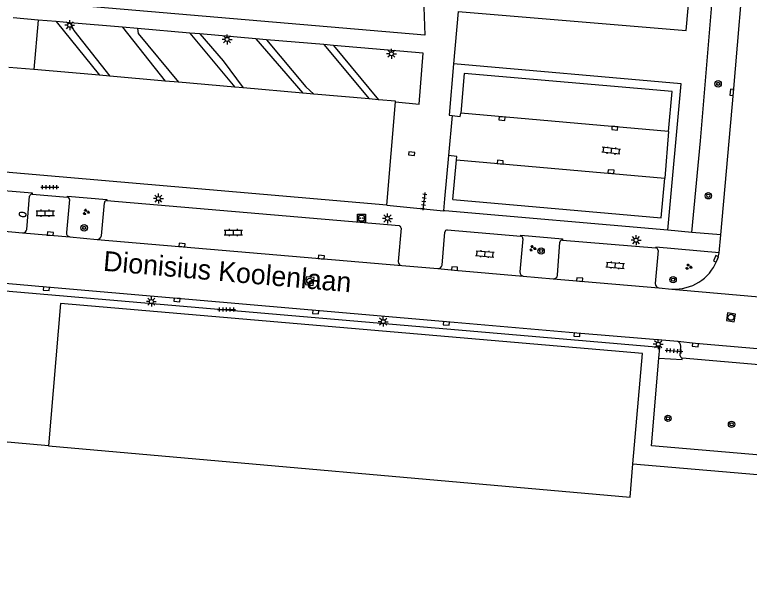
# Model space of a CAD drawing. Extents: x 131000 to 133014, y 396499 to 399001.
# Drawn here: x 132334 to 132426.2, y 397393 to 397466.6 of the extents above; entities that cross this region are included whole.
import ezdxf

# ---------------------------------------------------------------- set-up
doc = ezdxf.new("R2010")
doc.units = 0
for name, color, linetype in [('gg-afsc-hekwerk', 7, 'Continuous'), ('gg-anno-openbare ruimte label', 7, 'Continuous'), ('gg-bbg-bijgebouw', 7, 'Continuous'), ('gg-bbg-hoofdgebouw', 7, 'Continuous'), ('gg-bbg-tussenscheiding', 7, 'Continuous'), ('gg-knt-verharding', 7, 'Continuous'), ('gg-knt-verharding nz', 7, 'Continuous'), ('gt-grn-groengrens', 7, 'Continuous'), ('gt-grn-weggrens', 7, 'Continuous'), ('gt-symb-boom', 7, 'Continuous'), ('gt-symb-brandkraan', 7, 'Continuous'), ('gt-symb-groenvak', 7, 'Continuous'), ('gt-symb-klinker verharding', 7, 'Continuous'), ('gt-symb-kolk', 7, 'Continuous'), ('gt-symb-laadpunt elektrisch vervoer', 7, 'Continuous'), ('gt-symb-lichtmast', 7, 'Continuous'), ('gt-symb-rioolschacht', 7, 'Continuous'), ('gt-symb-tegel verharding', 7, 'Continuous')]:
    doc.layers.add(name, color=color, linetype=linetype)

# ---------------------------------------------------------------- blocks, each defined once
blk = doc.blocks.new('gt0-LMAST')
at = {"layer": 'gt-symb-lichtmast'}
for p, q in [((-0.182, 0.173), (-0.447, 0.438)), ((-0.005, 0.246), (-0.005, 0.621)), ((0.172, 0.173), (0.437, 0.438)), ((-0.255, -0.004), (-0.63, -0.004)), ((-0.182, -0.181), (-0.447, -0.446)), ((-0.005, -0.254), (-0.005, -0.629)), ((0.437, -0.446), (0.172, -0.181)), ((0.245, -0.004), (0.62, -0.004))]:
    blk.add_line(p, q, dxfattribs=at)
blk.add_circle((-0.005, -0.004), 0.25, dxfattribs=at)
blk = doc.blocks.new('gt0-TEG1')
at = {"layer": 'gt-symb-tegel verharding'}
for p, q in [((-1.125, 0), (1.125, 0)), ((-0.9, -0.25), (-0.9, 0.25)), ((-0.45, -0.25), (-0.45, 0.25)), ((0, -0.25), (0, 0.25)), ((0.45, -0.25), (0.45, 0.25)), ((0.9, -0.25), (0.9, 0.25))]:
    blk.add_line(p, q, dxfattribs=at)
blk = doc.blocks.new('gt0-KOLK')
at = {"layer": 'gt-symb-kolk'}
blk.add_lwpolyline([(0, 0), (0.375, 0), (0.375, 0.4), (-0.375, 0.4), (-0.375, 0), (0, 0)], dxfattribs=at)
blk = doc.blocks.new('gt0-BOOM')
at = {"layer": 'gt-symb-boom'}
for radius in [0.4, 0.2]:
    blk.add_circle((0, 0), radius, dxfattribs=at)
blk = doc.blocks.new('gt0-KL1')
at = {"layer": 'gt-symb-klinker verharding'}
for p, q in [((-1.15, 0.3), (1.15, 0.3)), ((-1, -0.3), (-1, 0.3)), ((-0.5, 0.3), (-0.5, 0.45)), ((0, -0.3), (0, 0.3)), ((0.5, 0.3), (0.5, 0.45)), ((1, -0.3), (1, 0.3)), ((-1.15, -0.3), (1.15, -0.3)), ((-0.5, -0.45), (-0.5, -0.3)), ((0.5, -0.45), (0.5, -0.3))]:
    blk.add_line(p, q, dxfattribs=at)
blk = doc.blocks.new('gt0-LEV')
at = {"layer": 'gt-symb-laadpunt elektrisch vervoer'}
blk.add_lwpolyline([(-0.486, 0.501), (0.486, 0.501), (0.486, -0.499), (-0.486, -0.499)], close=True, dxfattribs=at)
for centre, radius in [((0, 0), 0.393), ((-0.186, 0), 0.0566), ((0.186, 0), 0.0566)]:
    blk.add_circle(centre, radius, dxfattribs=at)
blk = doc.blocks.new('gt0-GRVAK')
at = {"layer": 'gt-symb-groenvak'}
for p, q in [((-0.11, 0.189), (-0.228, 0.24)), ((-0.182, 0.153), (0.088, 0.153)), ((-0.091, 0.211), (-0.156, 0.322)), ((-0.047, 0.214), (-0.047, 0.393)), ((-0.004, 0.211), (0.061, 0.322)), ((0.015, 0.189), (0.133, 0.24)), ((0.262, -0.052), (0.197, 0.059)), ((0.305, -0.049), (0.305, 0.13)), ((0.349, -0.052), (0.414, 0.059)), ((-0.245, -0.228), (-0.363, -0.177)), ((-0.318, -0.264), (-0.047, -0.264)), ((-0.226, -0.206), (-0.291, -0.095)), ((-0.183, -0.203), (-0.183, -0.024)), ((-0.139, -0.206), (-0.074, -0.095)), ((-0.12, -0.228), (-0.002, -0.177)), ((0.243, -0.074), (0.125, -0.023)), ((0.17, -0.11), (0.441, -0.11)), ((0.368, -0.074), (0.486, -0.023))]:
    blk.add_line(p, q, dxfattribs=at)
blk = doc.blocks.new('gt0-BR')
at = {"layer": 'gt-symb-brandkraan'}
for centre, radius, start, end in [((-0.244, 0), 0.206, 107.56694, 252.43307), ((0.599, -2.664), 3, 106.89205, 107.56694), ((0, -0.691), 0.938, 73.10799, 106.89205), ((-0.599, -2.664), 3, 72.43309, 73.10799), ((0.244, 0), 0.206, 287.56695, 72.43309), ((0.599, 2.664), 3, 252.43307, 253.10797), ((0, 0.691), 0.938, 253.10797, 286.89206), ((-0.599, 2.664), 3, 286.89206, 287.56695)]:
    blk.add_arc(centre, radius, start, end, dxfattribs=at)
blk = doc.blocks.new('gt0-RS')
at = {"layer": 'gt-symb-rioolschacht'}
blk.add_lwpolyline([(-0.5, -0.5), (0.5, -0.5), (0.5, 0.5), (-0.5, 0.5)], close=True, dxfattribs=at)
blk.add_circle((0, 0), 0.375, dxfattribs=at)

msp = doc.modelspace()

# ---------------------------------------------------------------- linework, layer by layer
at = {"layer": 'gg-afsc-hekwerk'}
for p, q in [((132336.418, 397459.709), (132333.291, 397459.983)), ((132344.665, 397458.987), (132336.418, 397459.709)), ((132345.989, 397458.871), (132344.665, 397458.987)), ((132352.934, 397458.262), (132345.989, 397458.871)), ((132354.597, 397458.117), (132352.934, 397458.262)), ((132361.67, 397457.497), (132354.597, 397458.117)), ((132362.719, 397457.405), (132361.67, 397457.497)), ((132370.176, 397456.752), (132362.719, 397457.405)), ((132371.578, 397456.629), (132370.176, 397456.752)), ((132378.533, 397456.02), (132371.578, 397456.629)), ((132379.713, 397455.917), (132378.533, 397456.02)), ((132380.738, 397442.666), (132381.826, 397455.642)), ((132380.738, 397442.666), (132286.902, 397450.845)), ((132414.997, 397424.797), (132295.602, 397435.121)), ((132414.883, 397423.473), (132414.997, 397424.797))]:
    msp.add_line(p, q, dxfattribs=at)
for points in [[(132381.826, 397455.642), (132381.833, 397455.731), (132379.713, 397455.917)], [(132450.598, 397409.32), (132413.94, 397412.484), (132414.883, 397423.473)]]:
    msp.add_lwpolyline(points, dxfattribs=at)
at = {"layer": 'gg-bbg-bijgebouw'}
msp.add_lwpolyline([(132411.633, 397410.228), (132412.812, 397424.065), (132339.777, 397430.32), (132338.253, 397412.47)], dxfattribs=at)
at = {"layer": 'gg-bbg-hoofdgebouw'}
for points in [[(132338.253, 397412.47), (132301.086, 397415.759), (132296.458, 397361.416)], [(132411.633, 397410.228), (132448.296, 397407.09), (132443.868, 397355.344), (132443.283, 397348.499)]]:
    msp.add_lwpolyline(points, dxfattribs=at)
at = {"layer": 'gg-bbg-tussenscheiding'}
msp.add_lwpolyline([(132338.253, 397412.47), (132411.26, 397406.009), (132411.633, 397410.228)], dxfattribs=at)
at = {"layer": 'gg-knt-verharding'}
for p, q in [((132389.674, 397467), (132389.113, 397460.447)), ((132336.962, 397465.927), (132333.835, 397466.196)), ((132336.962, 397465.927), (132336.418, 397459.709)), ((132339.247, 397465.731), (132336.962, 397465.927)), ((132340.985, 397465.581), (132339.247, 397465.731)), ((132347.553, 397465.016), (132340.985, 397465.581)), ((132349.427, 397464.855), (132347.553, 397465.016)), ((132355.997, 397464.29), (132349.427, 397464.855)), ((132357.254, 397464.182), (132355.997, 397464.29)), ((132364.298, 397463.577), (132357.254, 397464.182)), ((132365.648, 397463.46), (132364.298, 397463.577)), ((132372.811, 397462.845), (132365.648, 397463.46)), ((132374.045, 397462.739), (132372.811, 397462.845)), ((132388.957, 397453.942), (132388.473, 397448.915)), ((132416.106, 397451.935), (132415.623, 397446.09)), ((132388.473, 397448.915), (132387.986, 397443.477)), ((132389.027, 397443.384), (132389.469, 397448.381)), ((132335.54, 397439.651), (132335.898, 397443.811)), ((132336.204, 397444.07), (132340.661, 397443.695)), ((132340.905, 397443.383), (132340.516, 397439.244)), ((132344.914, 397438.841), (132345.287, 397442.982)), ((132345.591, 397443.256), (132382.27, 397440.118)), ((132387.986, 397443.477), (132387.85, 397441.953)), ((132330.42, 397439.614), (132335.029, 397439.204)), ((132382.533, 397439.779), (132382.166, 397435.594)), ((132387.669, 397435.149), (132388.005, 397439.305)), ((132388.325, 397439.581), (132397.555, 397438.79)), ((132419.013, 397439.266), (132416.019, 397439.535)), ((132422.653, 397438.94), (132419.013, 397439.266)), ((132340.953, 397438.713), (132344.364, 397438.389)), ((132397.815, 397438.461), (132397.425, 397434.305)), ((132402.772, 397438.309), (132414.506, 397437.326)), ((132422.456, 397436.712), (132422.653, 397438.94)), ((132402.16, 397433.881), (132402.451, 397438.042)), ((132414.776, 397436.996), (132414.428, 397432.853)), ((132382.606, 397435.109), (132387.128, 397434.725)), ((132397.852, 397433.773), (132401.62, 397433.435)), ((132414.865, 397432.306), (132416.521, 397432.156)), ((132417.57, 397423.777), (132417.653, 397425.004)), ((132446.74, 397420.99), (132417.825, 397423.479))]:
    msp.add_line(p, q, dxfattribs=at)
for points in [[(132422.653, 397438.94), (132424.233, 397456.83), (132425.817, 397475.216), (132427.289, 397492.628), (132428.947, 397511.688)], [(132383.808, 397474.775), (132385.12, 397474.634), (132385.497, 397464.023), (132288.895, 397472.312)], [(132381.826, 397455.642), (132384.778, 397455.384), (132385.308, 397461.77), (132374.045, 397462.739)], [(132389.113, 397460.447), (132388.56, 397454.001), (132388.957, 397453.942)], [(132416.106, 397451.935), (132416.566, 397456.97), (132390.441, 397459.23), (132390.02, 397454.227)], [(132388.957, 397453.942), (132389.956, 397453.812), (132390.02, 397454.227)], [(132389.469, 397448.381), (132389.505, 397448.785), (132388.473, 397448.915)], [(132389.027, 397443.384), (132415.175, 397441.077), (132415.623, 397446.09)], [(132330.12, 397444.609), (132330.132, 397444.748), (132336.217, 397444.219), (132336.204, 397444.07)], [(132340.661, 397443.695), (132340.672, 397443.824), (132345.603, 397443.391), (132345.591, 397443.256)], [(132416.019, 397439.535), (132388.018, 397441.953), (132387.85, 397441.953)], [(132397.555, 397438.79), (132397.565, 397438.905), (132402.784, 397438.448), (132402.772, 397438.309)], [(132422.456, 397436.712), (132414.514, 397437.413), (132414.506, 397437.326)], [(132422.157, 397435.681), (132422.334, 397436.098), (132422.456, 397436.712)], [(132417.256, 397425.578), (132404.607, 397426.624), (132388.227, 397428.035), (132354.419, 397430.98), (132338.025, 397432.387), (132309.216, 397434.924), (132295.685, 397436.094)], [(132414.883, 397423.473), (132417.814, 397423.293), (132417.825, 397423.479)]]:
    msp.add_lwpolyline(points, dxfattribs=at)
for centre, radius, start, end in [((132336.204, 397443.76), 0.31, 90.03424, 170.45526), ((132340.612, 397443.405), 0.294, 355.61756, 80.4369), ((132345.586, 397442.956), 0.3, 89.03738, 175.0203), ((132382.177, 397439.774), 0.356, 0.73829, 74.87114), ((132335.054, 397439.691), 0.488, 267.08052, 355.27545), ((132340.995, 397439.193), 0.482, 173.93952, 264.96757), ((132388.344, 397439.236), 0.345, 93.07237, 168.48317), ((132344.398, 397438.909), 0.521, 266.3111, 352.51688), ((132397.511, 397438.488), 0.305, 354.93887, 81.6979), ((132402.77, 397437.985), 0.324, 89.6855, 169.82023), ((132414.436, 397436.993), 0.34, 0.45447, 78.12435), ((132382.657, 397435.597), 0.491, 180.40707, 264.0226), ((132416.853, 397437.893), 5.747, 266.68714, 337.36017), ((132387.148, 397435.256), 0.531, 267.79676, 348.37724), ((132397.952, 397434.29), 0.527, 178.39837, 259.10489), ((132401.652, 397433.946), 0.512, 266.42273, 352.68564), ((132414.951, 397432.823), 0.524, 176.66207, 260.58086), ((132416.933, 397424.93), 0.724, 5.8327, 63.50568), ((132417.888, 397423.791), 0.318, 182.49869, 258.60883)]:
    msp.add_arc(centre, radius, start, end, dxfattribs=at)
at = {"layer": 'gg-knt-verharding nz'}
for p, q in [((132416.106, 397451.935), (132390.02, 397454.227)), ((132389.469, 397448.381), (132415.623, 397446.09)), ((132344.364, 397438.389), (132382.606, 397435.109)), ((132401.62, 397433.435), (132414.865, 397432.306))]:
    msp.add_line(p, q, dxfattribs=at)
for points in [[(132335.029, 397439.204), (132338.474, 397438.902), (132340.953, 397438.713)], [(132387.128, 397434.725), (132389.218, 397434.516), (132397.852, 397433.773)], [(132447.685, 397422.904), (132419.473, 397425.322), (132417.256, 397425.578)]]:
    msp.add_lwpolyline(points, dxfattribs=at)
at = {"layer": 'gt-grn-groengrens'}
for p, q in [((132339.247, 397465.731), (132344.665, 397458.987)), ((132347.553, 397465.016), (132352.934, 397458.262)), ((132355.997, 397464.29), (132361.67, 397457.497)), ((132364.298, 397463.577), (132370.176, 397456.752)), ((132372.811, 397462.845), (132378.533, 397456.02)), ((132374.045, 397462.739), (132379.713, 397455.917))]:
    msp.add_line(p, q, dxfattribs=at)
for points in [[(132419.013, 397439.266), (132420.109, 397450.771), (132421.773, 397470.895), (132425.509, 397507.474), (132425.648, 397509.106), (132424.404, 397509.212)], [(132389.674, 397467), (132418.29, 397464.623), (132419.292, 397475.408)], [(132340.985, 397465.581), (132341.451, 397464.633), (132345.989, 397458.871)], [(132349.427, 397464.855), (132349.537, 397464.244), (132354.597, 397458.117)], [(132357.254, 397464.182), (132360.215, 397460.804), (132362.719, 397457.405)], [(132365.648, 397463.46), (132370.564, 397457.525), (132371.578, 397456.629)], [(132416.019, 397439.535), (132417.686, 397457.898), (132389.113, 397460.447)]]:
    msp.add_lwpolyline(points, dxfattribs=at)
at = {"layer": 'gt-grn-weggrens'}
for p, q in [((132380.738, 397442.666), (132387.85, 397441.953)), ((132416.521, 397432.156), (132431.985, 397430.776))]:
    msp.add_line(p, q, dxfattribs=at)

# ---------------------------------------------------------------- block references
at = {"layer": 'gt-symb-boom'}
for p in [(132422.322, 397457.92), (132421.09, 397443.863), (132342.748, 397439.842), (132400.107, 397436.938), (132416.671, 397433.333), (132416.022, 397415.928), (132424.007, 397415.175)]:
    msp.add_blockref('gt0-BOOM', p, dxfattribs=at)
at = {"layer": 'gt-symb-brandkraan', "rotation": -13.131926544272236}
msp.add_blockref('gt0-BR', (132335.023, 397441.517), dxfattribs=at)
at = {"layer": 'gt-symb-groenvak'}
for p in [(132342.99, 397441.824), (132399.032, 397437.272), (132418.607, 397434.939)]:
    msp.add_blockref('gt0-GRVAK', p, dxfattribs=at)
at = {"layer": 'gt-symb-klinker verharding'}
for p, rotation in [((132408.891, 397449.525), 173.45090842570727), ((132393.058, 397436.561), -4.7588856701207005), ((132409.415, 397435.138), -4.758885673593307)]:
    msp.add_blockref('gt0-KL1', p, dxfattribs=dict(at, rotation=rotation))
for p in [(132337.869, 397441.681), (132361.481, 397439.263)]:
    msp.add_blockref('gt0-KL1', p, dxfattribs=at)
at = {"layer": 'gt-symb-kolk'}
for p, rotation in [((132424.233, 397456.83), 84.94950984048), ((132395.214, 397453.763), 175.06501407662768), ((132409.371, 397452.541), 174.8366931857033), ((132383.831, 397448.959), -5.967037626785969), ((132394.946, 397447.884), -5.163306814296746), ((132408.862, 397446.693), -4.877880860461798), ((132338.474, 397438.902), -5.009587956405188), ((132355.015, 397437.485), -4.855447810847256), ((132372.5, 397435.968), -4.95331107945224), ((132422.238, 397435.871), 66.90525214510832), ((132389.218, 397434.516), -5.122832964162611), ((132404.913, 397433.152), -4.9124163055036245), ((132338.025, 397432.387), 175.095623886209), ((132354.419, 397430.98), 175.03060882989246), ((132371.823, 397429.467), 175.00649016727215), ((132388.227, 397428.035), 175.079543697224), ((132404.607, 397426.624), 175.26584454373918), ((132419.473, 397425.322), 173.40048051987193)]:
    msp.add_blockref('gt0-KOLK', p, dxfattribs=dict(at, rotation=rotation))
at = {"layer": 'gt-symb-laadpunt elektrisch vervoer'}
msp.add_blockref('gt0-LEV', (132377.562, 397441.051), dxfattribs=at)
at = {"layer": 'gt-symb-lichtmast'}
for p in [(132340.936, 397465.282), (132360.692, 397463.502), (132381.321, 397461.692), (132352.068, 397443.52), (132380.826, 397441.017), (132412.025, 397438.294), (132351.187, 397430.579), (132380.286, 397428.063), (132414.801, 397425.226)]:
    msp.add_blockref('gt0-LMAST', p, dxfattribs=at)
at = {"layer": 'gt-symb-rioolschacht'}
for p, rotation in [((132371.073, 397433.147), 173.2944064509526), ((132423.929, 397428.608), 80.66238360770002)]:
    msp.add_blockref('gt0-RS', p, dxfattribs=dict(at, rotation=rotation))
at = {"layer": 'gt-symb-tegel verharding'}
for p in [(132338.438, 397444.953), (132360.627, 397429.591)]:
    msp.add_blockref('gt0-TEG1', p, dxfattribs=at)
for p, rotation in [((132385.385, 397443.168), -97.2387265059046), ((132416.785, 397424.398), -4.473406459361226)]:
    msp.add_blockref('gt0-TEG1', p, dxfattribs=dict(at, rotation=rotation))

# ---------------------------------------------------------------- texts
at = {"layer": 'gg-anno-openbare ruimte label'}
msp.add_text('Dionisius Koolenlaan', height=2.5, rotation=355, dxfattribs=at).set_placement((132345.07, 397434.459))

doc.saveas('drawing.dxf')
